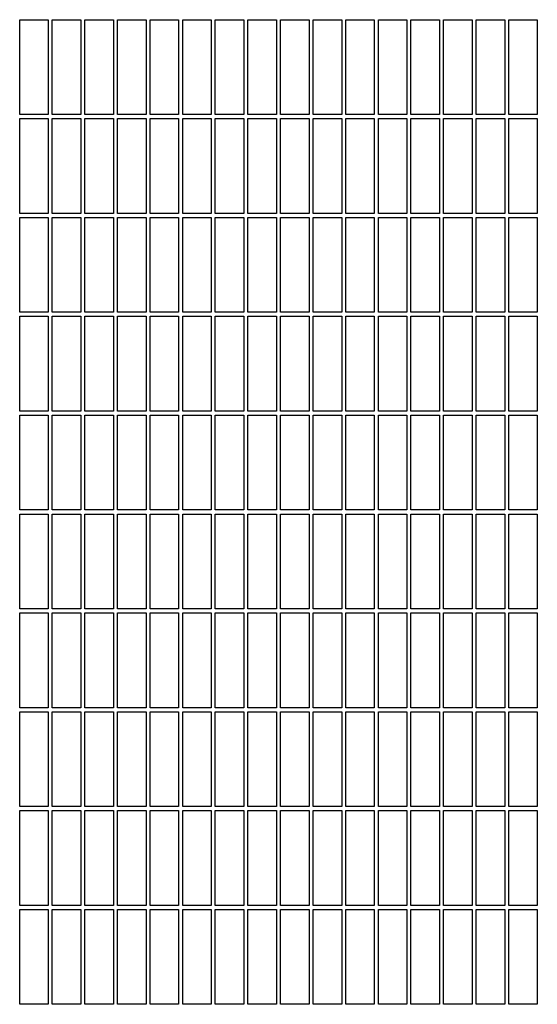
# Model space of a CAD drawing. Header units: inches. Extents: x 24 to 1128, y -58 to 748.
# Tile 672 of 679: x 743 to 759, y 626 to 656. Entities that reach past the tile are written whole.
import ezdxf

# ---------------------------------------------------------------- set-up
doc = ezdxf.new("R2010")
doc.units = ezdxf.units.IN
doc.header["$LTSCALE"] = 32
doc.header["$MEASUREMENT"] = 0
doc.layers.add('Visible (ANSI)', color=7, linetype='Continuous', lineweight=30)

msp = doc.modelspace()

# ---------------------------------------------------------------- linework, layer by layer
at = {"layer": 'Visible (ANSI)'}
for p, q in [((743.17313, 653.54728), (743.17313, 656.45353)), ((743.17313, 656.45353), (744.04813, 656.45353)), ((744.04813, 656.45353), (744.04813, 653.54728)), ((744.17313, 653.54728), (744.17313, 656.45353)), ((744.17313, 656.45353), (745.04813, 656.45353)), ((745.04813, 656.45353), (745.04813, 653.54728)), ((745.17313, 653.54728), (745.17313, 656.45353)), ((745.17313, 656.45353), (746.04813, 656.45353)), ((746.04813, 656.45353), (746.04813, 653.54728)), ((746.17313, 653.54728), (746.17313, 656.45353)), ((746.17313, 656.45353), (747.04813, 656.45353)), ((747.04813, 656.45353), (747.04813, 653.54728)), ((747.17313, 653.54728), (747.17313, 656.45353)), ((747.17313, 656.45353), (748.04813, 656.45353)), ((748.04813, 656.45353), (748.04813, 653.54728)), ((748.17313, 653.54728), (748.17313, 656.45353)), ((748.17313, 656.45353), (749.04813, 656.45353)), ((749.04813, 656.45353), (749.04813, 653.54728)), ((749.17313, 653.54728), (749.17313, 656.45353)), ((749.17313, 656.45353), (750.04813, 656.45353)), ((750.04813, 656.45353), (750.04813, 653.54728)), ((750.17313, 653.54728), (750.17313, 656.45353)), ((750.17313, 656.45353), (751.04813, 656.45353)), ((751.04813, 656.45353), (751.04813, 653.54728)), ((751.17313, 653.54728), (751.17313, 656.45353)), ((751.17313, 656.45353), (752.04813, 656.45353)), ((752.04813, 656.45353), (752.04813, 653.54728)), ((752.17313, 653.54728), (752.17313, 656.45353)), ((752.17313, 656.45353), (753.04813, 656.45353)), ((753.04813, 656.45353), (753.04813, 653.54728)), ((753.17313, 653.54728), (753.17313, 656.45353)), ((753.17313, 656.45353), (754.04813, 656.45353)), ((754.04813, 656.45353), (754.04813, 653.54728)), ((754.17313, 653.54728), (754.17313, 656.45353)), ((754.17313, 656.45353), (755.04813, 656.45353)), ((755.04813, 656.45353), (755.04813, 653.54728)), ((755.17313, 653.54728), (755.17313, 656.45353)), ((755.17313, 656.45353), (756.04813, 656.45353)), ((756.04813, 656.45353), (756.04813, 653.54728)), ((756.17313, 653.54728), (756.17313, 656.45353)), ((756.17313, 656.45353), (757.04813, 656.45353)), ((757.04813, 656.45353), (757.04813, 653.54728)), ((757.17313, 653.54728), (757.17313, 656.45353)), ((757.17313, 656.45353), (758.04813, 656.45353)), ((758.04813, 656.45353), (758.04813, 653.54728)), ((758.17313, 653.54728), (758.17313, 656.45353)), ((758.17313, 656.45353), (759.04813, 656.45353)), ((759.04813, 656.45353), (759.04813, 653.54728)), ((744.04813, 653.54728), (743.17313, 653.54728)), ((743.17313, 650.51603), (743.17313, 653.42228)), ((743.17313, 653.42228), (744.04813, 653.42228)), ((744.04813, 653.42228), (744.04813, 650.51603)), ((745.04813, 653.54728), (744.17313, 653.54728)), ((744.17313, 650.51603), (744.17313, 653.42228)), ((744.17313, 653.42228), (745.04813, 653.42228)), ((745.04813, 653.42228), (745.04813, 650.51603)), ((746.04813, 653.54728), (745.17313, 653.54728)), ((745.17313, 650.51603), (745.17313, 653.42228)), ((745.17313, 653.42228), (746.04813, 653.42228)), ((746.04813, 653.42228), (746.04813, 650.51603)), ((747.04813, 653.54728), (746.17313, 653.54728)), ((746.17313, 650.51603), (746.17313, 653.42228)), ((746.17313, 653.42228), (747.04813, 653.42228)), ((747.04813, 653.42228), (747.04813, 650.51603)), ((748.04813, 653.54728), (747.17313, 653.54728)), ((747.17313, 650.51603), (747.17313, 653.42228)), ((747.17313, 653.42228), (748.04813, 653.42228)), ((748.04813, 653.42228), (748.04813, 650.51603)), ((749.04813, 653.54728), (748.17313, 653.54728)), ((748.17313, 650.51603), (748.17313, 653.42228)), ((748.17313, 653.42228), (749.04813, 653.42228)), ((749.04813, 653.42228), (749.04813, 650.51603)), ((750.04813, 653.54728), (749.17313, 653.54728)), ((749.17313, 650.51603), (749.17313, 653.42228)), ((749.17313, 653.42228), (750.04813, 653.42228)), ((750.04813, 653.42228), (750.04813, 650.51603)), ((751.04813, 653.54728), (750.17313, 653.54728)), ((750.17313, 650.51603), (750.17313, 653.42228)), ((750.17313, 653.42228), (751.04813, 653.42228)), ((751.04813, 653.42228), (751.04813, 650.51603)), ((752.04813, 653.54728), (751.17313, 653.54728)), ((751.17313, 650.51603), (751.17313, 653.42228)), ((751.17313, 653.42228), (752.04813, 653.42228)), ((752.04813, 653.42228), (752.04813, 650.51603)), ((753.04813, 653.54728), (752.17313, 653.54728)), ((752.17313, 650.51603), (752.17313, 653.42228)), ((752.17313, 653.42228), (753.04813, 653.42228)), ((753.04813, 653.42228), (753.04813, 650.51603)), ((754.04813, 653.54728), (753.17313, 653.54728)), ((753.17313, 650.51603), (753.17313, 653.42228)), ((753.17313, 653.42228), (754.04813, 653.42228)), ((754.04813, 653.42228), (754.04813, 650.51603)), ((755.04813, 653.54728), (754.17313, 653.54728)), ((754.17313, 650.51603), (754.17313, 653.42228)), ((754.17313, 653.42228), (755.04813, 653.42228)), ((755.04813, 653.42228), (755.04813, 650.51603)), ((756.04813, 653.54728), (755.17313, 653.54728)), ((755.17313, 650.51603), (755.17313, 653.42228)), ((755.17313, 653.42228), (756.04813, 653.42228)), ((756.04813, 653.42228), (756.04813, 650.51603)), ((757.04813, 653.54728), (756.17313, 653.54728)), ((756.17313, 650.51603), (756.17313, 653.42228)), ((756.17313, 653.42228), (757.04813, 653.42228)), ((757.04813, 653.42228), (757.04813, 650.51603)), ((758.04813, 653.54728), (757.17313, 653.54728)), ((757.17313, 650.51603), (757.17313, 653.42228)), ((757.17313, 653.42228), (758.04813, 653.42228)), ((758.04813, 653.42228), (758.04813, 650.51603)), ((759.04813, 653.54728), (758.17313, 653.54728)), ((758.17313, 650.51603), (758.17313, 653.42228)), ((758.17313, 653.42228), (759.04813, 653.42228)), ((759.04813, 653.42228), (759.04813, 650.51603)), ((744.04813, 650.51603), (743.17313, 650.51603)), ((743.17313, 647.48478), (743.17313, 650.39103)), ((743.17313, 650.39103), (744.04813, 650.39103)), ((744.04813, 650.39103), (744.04813, 647.48478)), ((745.04813, 650.51603), (744.17313, 650.51603)), ((744.17313, 647.48478), (744.17313, 650.39103)), ((744.17313, 650.39103), (745.04813, 650.39103)), ((745.04813, 650.39103), (745.04813, 647.48478)), ((746.04813, 650.51603), (745.17313, 650.51603)), ((745.17313, 647.48478), (745.17313, 650.39103)), ((745.17313, 650.39103), (746.04813, 650.39103)), ((746.04813, 650.39103), (746.04813, 647.48478)), ((747.04813, 650.51603), (746.17313, 650.51603)), ((746.17313, 647.48478), (746.17313, 650.39103)), ((746.17313, 650.39103), (747.04813, 650.39103)), ((747.04813, 650.39103), (747.04813, 647.48478)), ((748.04813, 650.51603), (747.17313, 650.51603)), ((747.17313, 647.48478), (747.17313, 650.39103)), ((747.17313, 650.39103), (748.04813, 650.39103)), ((748.04813, 650.39103), (748.04813, 647.48478)), ((749.04813, 650.51603), (748.17313, 650.51603)), ((748.17313, 647.48478), (748.17313, 650.39103)), ((748.17313, 650.39103), (749.04813, 650.39103)), ((749.04813, 650.39103), (749.04813, 647.48478)), ((750.04813, 650.51603), (749.17313, 650.51603)), ((749.17313, 647.48478), (749.17313, 650.39103)), ((749.17313, 650.39103), (750.04813, 650.39103)), ((750.04813, 650.39103), (750.04813, 647.48478)), ((751.04813, 650.51603), (750.17313, 650.51603)), ((750.17313, 647.48478), (750.17313, 650.39103)), ((750.17313, 650.39103), (751.04813, 650.39103)), ((751.04813, 650.39103), (751.04813, 647.48478)), ((752.04813, 650.51603), (751.17313, 650.51603)), ((751.17313, 647.48478), (751.17313, 650.39103)), ((751.17313, 650.39103), (752.04813, 650.39103)), ((752.04813, 650.39103), (752.04813, 647.48478)), ((753.04813, 650.51603), (752.17313, 650.51603)), ((752.17313, 647.48478), (752.17313, 650.39103)), ((752.17313, 650.39103), (753.04813, 650.39103)), ((753.04813, 650.39103), (753.04813, 647.48478)), ((754.04813, 650.51603), (753.17313, 650.51603)), ((753.17313, 647.48478), (753.17313, 650.39103)), ((753.17313, 650.39103), (754.04813, 650.39103)), ((754.04813, 650.39103), (754.04813, 647.48478)), ((755.04813, 650.51603), (754.17313, 650.51603)), ((754.17313, 647.48478), (754.17313, 650.39103)), ((754.17313, 650.39103), (755.04813, 650.39103)), ((755.04813, 650.39103), (755.04813, 647.48478)), ((756.04813, 650.51603), (755.17313, 650.51603)), ((755.17313, 647.48478), (755.17313, 650.39103)), ((755.17313, 650.39103), (756.04813, 650.39103)), ((756.04813, 650.39103), (756.04813, 647.48478)), ((757.04813, 650.51603), (756.17313, 650.51603)), ((756.17313, 647.48478), (756.17313, 650.39103)), ((756.17313, 650.39103), (757.04813, 650.39103)), ((757.04813, 650.39103), (757.04813, 647.48478)), ((758.04813, 650.51603), (757.17313, 650.51603)), ((757.17313, 647.48478), (757.17313, 650.39103)), ((757.17313, 650.39103), (758.04813, 650.39103)), ((758.04813, 650.39103), (758.04813, 647.48478)), ((759.04813, 650.51603), (758.17313, 650.51603)), ((758.17313, 647.48478), (758.17313, 650.39103)), ((758.17313, 650.39103), (759.04813, 650.39103)), ((759.04813, 650.39103), (759.04813, 647.48478)), ((744.04813, 647.48478), (743.17313, 647.48478)), ((743.17313, 644.45353), (743.17313, 647.35978)), ((743.17313, 647.35978), (744.04813, 647.35978)), ((744.04813, 647.35978), (744.04813, 644.45353)), ((745.04813, 647.48478), (744.17313, 647.48478)), ((744.17313, 644.45353), (744.17313, 647.35978)), ((744.17313, 647.35978), (745.04813, 647.35978)), ((745.04813, 647.35978), (745.04813, 644.45353)), ((746.04813, 647.48478), (745.17313, 647.48478)), ((745.17313, 644.45353), (745.17313, 647.35978)), ((745.17313, 647.35978), (746.04813, 647.35978)), ((746.04813, 647.35978), (746.04813, 644.45353)), ((747.04813, 647.48478), (746.17313, 647.48478)), ((746.17313, 644.45353), (746.17313, 647.35978)), ((746.17313, 647.35978), (747.04813, 647.35978)), ((747.04813, 647.35978), (747.04813, 644.45353)), ((748.04813, 647.48478), (747.17313, 647.48478)), ((747.17313, 644.45353), (747.17313, 647.35978)), ((747.17313, 647.35978), (748.04813, 647.35978)), ((748.04813, 647.35978), (748.04813, 644.45353)), ((749.04813, 647.48478), (748.17313, 647.48478)), ((748.17313, 644.45353), (748.17313, 647.35978)), ((748.17313, 647.35978), (749.04813, 647.35978)), ((749.04813, 647.35978), (749.04813, 644.45353)), ((750.04813, 647.48478), (749.17313, 647.48478)), ((749.17313, 644.45353), (749.17313, 647.35978)), ((749.17313, 647.35978), (750.04813, 647.35978)), ((750.04813, 647.35978), (750.04813, 644.45353)), ((751.04813, 647.48478), (750.17313, 647.48478)), ((750.17313, 644.45353), (750.17313, 647.35978)), ((750.17313, 647.35978), (751.04813, 647.35978)), ((751.04813, 647.35978), (751.04813, 644.45353)), ((752.04813, 647.48478), (751.17313, 647.48478)), ((751.17313, 644.45353), (751.17313, 647.35978)), ((751.17313, 647.35978), (752.04813, 647.35978)), ((752.04813, 647.35978), (752.04813, 644.45353)), ((753.04813, 647.48478), (752.17313, 647.48478)), ((752.17313, 644.45353), (752.17313, 647.35978)), ((752.17313, 647.35978), (753.04813, 647.35978)), ((753.04813, 647.35978), (753.04813, 644.45353)), ((754.04813, 647.48478), (753.17313, 647.48478)), ((753.17313, 644.45353), (753.17313, 647.35978)), ((753.17313, 647.35978), (754.04813, 647.35978)), ((754.04813, 647.35978), (754.04813, 644.45353)), ((755.04813, 647.48478), (754.17313, 647.48478)), ((754.17313, 644.45353), (754.17313, 647.35978)), ((754.17313, 647.35978), (755.04813, 647.35978)), ((755.04813, 647.35978), (755.04813, 644.45353)), ((756.04813, 647.48478), (755.17313, 647.48478)), ((755.17313, 644.45353), (755.17313, 647.35978)), ((755.17313, 647.35978), (756.04813, 647.35978)), ((756.04813, 647.35978), (756.04813, 644.45353)), ((757.04813, 647.48478), (756.17313, 647.48478)), ((756.17313, 644.45353), (756.17313, 647.35978)), ((756.17313, 647.35978), (757.04813, 647.35978)), ((757.04813, 647.35978), (757.04813, 644.45353)), ((758.04813, 647.48478), (757.17313, 647.48478)), ((757.17313, 644.45353), (757.17313, 647.35978)), ((757.17313, 647.35978), (758.04813, 647.35978)), ((758.04813, 647.35978), (758.04813, 644.45353)), ((759.04813, 647.48478), (758.17313, 647.48478)), ((758.17313, 644.45353), (758.17313, 647.35978)), ((758.17313, 647.35978), (759.04813, 647.35978)), ((759.04813, 647.35978), (759.04813, 644.45353)), ((744.04813, 644.45353), (743.17313, 644.45353)), ((743.17313, 641.42228), (743.17313, 644.32853)), ((743.17313, 644.32853), (744.04813, 644.32853)), ((744.04813, 644.32853), (744.04813, 641.42228)), ((745.04813, 644.45353), (744.17313, 644.45353)), ((744.17313, 641.42228), (744.17313, 644.32853)), ((744.17313, 644.32853), (745.04813, 644.32853)), ((745.04813, 644.32853), (745.04813, 641.42228)), ((746.04813, 644.45353), (745.17313, 644.45353)), ((745.17313, 641.42228), (745.17313, 644.32853)), ((745.17313, 644.32853), (746.04813, 644.32853)), ((746.04813, 644.32853), (746.04813, 641.42228)), ((747.04813, 644.45353), (746.17313, 644.45353)), ((746.17313, 641.42228), (746.17313, 644.32853)), ((746.17313, 644.32853), (747.04813, 644.32853)), ((747.04813, 644.32853), (747.04813, 641.42228)), ((748.04813, 644.45353), (747.17313, 644.45353)), ((747.17313, 641.42228), (747.17313, 644.32853)), ((747.17313, 644.32853), (748.04813, 644.32853)), ((748.04813, 644.32853), (748.04813, 641.42228)), ((749.04813, 644.45353), (748.17313, 644.45353)), ((748.17313, 641.42228), (748.17313, 644.32853)), ((748.17313, 644.32853), (749.04813, 644.32853)), ((749.04813, 644.32853), (749.04813, 641.42228)), ((750.04813, 644.45353), (749.17313, 644.45353)), ((749.17313, 641.42228), (749.17313, 644.32853)), ((749.17313, 644.32853), (750.04813, 644.32853)), ((750.04813, 644.32853), (750.04813, 641.42228)), ((751.04813, 644.45353), (750.17313, 644.45353)), ((750.17313, 641.42228), (750.17313, 644.32853)), ((750.17313, 644.32853), (751.04813, 644.32853)), ((751.04813, 644.32853), (751.04813, 641.42228)), ((752.04813, 644.45353), (751.17313, 644.45353)), ((751.17313, 641.42228), (751.17313, 644.32853)), ((751.17313, 644.32853), (752.04813, 644.32853)), ((752.04813, 644.32853), (752.04813, 641.42228)), ((753.04813, 644.45353), (752.17313, 644.45353)), ((752.17313, 641.42228), (752.17313, 644.32853)), ((752.17313, 644.32853), (753.04813, 644.32853)), ((753.04813, 644.32853), (753.04813, 641.42228)), ((754.04813, 644.45353), (753.17313, 644.45353)), ((753.17313, 641.42228), (753.17313, 644.32853)), ((753.17313, 644.32853), (754.04813, 644.32853)), ((754.04813, 644.32853), (754.04813, 641.42228)), ((755.04813, 644.45353), (754.17313, 644.45353)), ((754.17313, 641.42228), (754.17313, 644.32853)), ((754.17313, 644.32853), (755.04813, 644.32853)), ((755.04813, 644.32853), (755.04813, 641.42228)), ((756.04813, 644.45353), (755.17313, 644.45353)), ((755.17313, 641.42228), (755.17313, 644.32853)), ((755.17313, 644.32853), (756.04813, 644.32853)), ((756.04813, 644.32853), (756.04813, 641.42228)), ((757.04813, 644.45353), (756.17313, 644.45353)), ((756.17313, 641.42228), (756.17313, 644.32853)), ((756.17313, 644.32853), (757.04813, 644.32853)), ((757.04813, 644.32853), (757.04813, 641.42228)), ((758.04813, 644.45353), (757.17313, 644.45353)), ((757.17313, 641.42228), (757.17313, 644.32853)), ((757.17313, 644.32853), (758.04813, 644.32853)), ((758.04813, 644.32853), (758.04813, 641.42228)), ((759.04813, 644.45353), (758.17313, 644.45353)), ((758.17313, 641.42228), (758.17313, 644.32853)), ((758.17313, 644.32853), (759.04813, 644.32853)), ((759.04813, 644.32853), (759.04813, 641.42228)), ((744.04813, 641.42228), (743.17313, 641.42228)), ((743.17313, 638.39103), (743.17313, 641.29728)), ((743.17313, 641.29728), (744.04813, 641.29728)), ((744.04813, 641.29728), (744.04813, 638.39103)), ((745.04813, 641.42228), (744.17313, 641.42228)), ((744.17313, 638.39103), (744.17313, 641.29728)), ((744.17313, 641.29728), (745.04813, 641.29728)), ((745.04813, 641.29728), (745.04813, 638.39103)), ((746.04813, 641.42228), (745.17313, 641.42228)), ((745.17313, 638.39103), (745.17313, 641.29728)), ((745.17313, 641.29728), (746.04813, 641.29728)), ((746.04813, 641.29728), (746.04813, 638.39103)), ((747.04813, 641.42228), (746.17313, 641.42228)), ((746.17313, 638.39103), (746.17313, 641.29728)), ((746.17313, 641.29728), (747.04813, 641.29728)), ((747.04813, 641.29728), (747.04813, 638.39103)), ((748.04813, 641.42228), (747.17313, 641.42228)), ((747.17313, 638.39103), (747.17313, 641.29728)), ((747.17313, 641.29728), (748.04813, 641.29728)), ((748.04813, 641.29728), (748.04813, 638.39103)), ((749.04813, 641.42228), (748.17313, 641.42228)), ((748.17313, 638.39103), (748.17313, 641.29728)), ((748.17313, 641.29728), (749.04813, 641.29728)), ((749.04813, 641.29728), (749.04813, 638.39103)), ((750.04813, 641.42228), (749.17313, 641.42228)), ((749.17313, 638.39103), (749.17313, 641.29728)), ((749.17313, 641.29728), (750.04813, 641.29728)), ((750.04813, 641.29728), (750.04813, 638.39103)), ((751.04813, 641.42228), (750.17313, 641.42228)), ((750.17313, 638.39103), (750.17313, 641.29728)), ((750.17313, 641.29728), (751.04813, 641.29728)), ((751.04813, 641.29728), (751.04813, 638.39103)), ((752.04813, 641.42228), (751.17313, 641.42228)), ((751.17313, 638.39103), (751.17313, 641.29728)), ((751.17313, 641.29728), (752.04813, 641.29728)), ((752.04813, 641.29728), (752.04813, 638.39103)), ((753.04813, 641.42228), (752.17313, 641.42228)), ((752.17313, 638.39103), (752.17313, 641.29728)), ((752.17313, 641.29728), (753.04813, 641.29728)), ((753.04813, 641.29728), (753.04813, 638.39103)), ((754.04813, 641.42228), (753.17313, 641.42228)), ((753.17313, 638.39103), (753.17313, 641.29728)), ((753.17313, 641.29728), (754.04813, 641.29728)), ((754.04813, 641.29728), (754.04813, 638.39103)), ((755.04813, 641.42228), (754.17313, 641.42228)), ((754.17313, 638.39103), (754.17313, 641.29728)), ((754.17313, 641.29728), (755.04813, 641.29728)), ((755.04813, 641.29728), (755.04813, 638.39103)), ((756.04813, 641.42228), (755.17313, 641.42228)), ((755.17313, 638.39103), (755.17313, 641.29728)), ((755.17313, 641.29728), (756.04813, 641.29728)), ((756.04813, 641.29728), (756.04813, 638.39103)), ((757.04813, 641.42228), (756.17313, 641.42228)), ((756.17313, 638.39103), (756.17313, 641.29728)), ((756.17313, 641.29728), (757.04813, 641.29728)), ((757.04813, 641.29728), (757.04813, 638.39103)), ((758.04813, 641.42228), (757.17313, 641.42228)), ((757.17313, 638.39103), (757.17313, 641.29728)), ((757.17313, 641.29728), (758.04813, 641.29728)), ((758.04813, 641.29728), (758.04813, 638.39103)), ((759.04813, 641.42228), (758.17313, 641.42228)), ((758.17313, 638.39103), (758.17313, 641.29728)), ((758.17313, 641.29728), (759.04813, 641.29728)), ((759.04813, 641.29728), (759.04813, 638.39103)), ((744.04813, 638.39103), (743.17313, 638.39103)), ((743.17313, 635.35978), (743.17313, 638.26603)), ((743.17313, 638.26603), (744.04813, 638.26603)), ((744.04813, 638.26603), (744.04813, 635.35978)), ((745.04813, 638.39103), (744.17313, 638.39103)), ((744.17313, 635.35978), (744.17313, 638.26603)), ((744.17313, 638.26603), (745.04813, 638.26603)), ((745.04813, 638.26603), (745.04813, 635.35978)), ((746.04813, 638.39103), (745.17313, 638.39103)), ((745.17313, 635.35978), (745.17313, 638.26603)), ((745.17313, 638.26603), (746.04813, 638.26603)), ((746.04813, 638.26603), (746.04813, 635.35978)), ((747.04813, 638.39103), (746.17313, 638.39103)), ((746.17313, 635.35978), (746.17313, 638.26603)), ((746.17313, 638.26603), (747.04813, 638.26603)), ((747.04813, 638.26603), (747.04813, 635.35978)), ((748.04813, 638.39103), (747.17313, 638.39103)), ((747.17313, 635.35978), (747.17313, 638.26603)), ((747.17313, 638.26603), (748.04813, 638.26603)), ((748.04813, 638.26603), (748.04813, 635.35978)), ((749.04813, 638.39103), (748.17313, 638.39103)), ((748.17313, 635.35978), (748.17313, 638.26603)), ((748.17313, 638.26603), (749.04813, 638.26603)), ((749.04813, 638.26603), (749.04813, 635.35978)), ((750.04813, 638.39103), (749.17313, 638.39103)), ((749.17313, 635.35978), (749.17313, 638.26603)), ((749.17313, 638.26603), (750.04813, 638.26603)), ((750.04813, 638.26603), (750.04813, 635.35978)), ((751.04813, 638.39103), (750.17313, 638.39103)), ((750.17313, 635.35978), (750.17313, 638.26603)), ((750.17313, 638.26603), (751.04813, 638.26603)), ((751.04813, 638.26603), (751.04813, 635.35978)), ((752.04813, 638.39103), (751.17313, 638.39103)), ((751.17313, 635.35978), (751.17313, 638.26603)), ((751.17313, 638.26603), (752.04813, 638.26603)), ((752.04813, 638.26603), (752.04813, 635.35978)), ((753.04813, 638.39103), (752.17313, 638.39103)), ((752.17313, 635.35978), (752.17313, 638.26603)), ((752.17313, 638.26603), (753.04813, 638.26603)), ((753.04813, 638.26603), (753.04813, 635.35978)), ((754.04813, 638.39103), (753.17313, 638.39103)), ((753.17313, 635.35978), (753.17313, 638.26603)), ((753.17313, 638.26603), (754.04813, 638.26603)), ((754.04813, 638.26603), (754.04813, 635.35978)), ((755.04813, 638.39103), (754.17313, 638.39103)), ((754.17313, 635.35978), (754.17313, 638.26603)), ((754.17313, 638.26603), (755.04813, 638.26603)), ((755.04813, 638.26603), (755.04813, 635.35978)), ((756.04813, 638.39103), (755.17313, 638.39103)), ((755.17313, 635.35978), (755.17313, 638.26603)), ((755.17313, 638.26603), (756.04813, 638.26603)), ((756.04813, 638.26603), (756.04813, 635.35978)), ((757.04813, 638.39103), (756.17313, 638.39103)), ((756.17313, 635.35978), (756.17313, 638.26603)), ((756.17313, 638.26603), (757.04813, 638.26603)), ((757.04813, 638.26603), (757.04813, 635.35978)), ((758.04813, 638.39103), (757.17313, 638.39103)), ((757.17313, 635.35978), (757.17313, 638.26603)), ((757.17313, 638.26603), (758.04813, 638.26603)), ((758.04813, 638.26603), (758.04813, 635.35978)), ((759.04813, 638.39103), (758.17313, 638.39103)), ((758.17313, 635.35978), (758.17313, 638.26603)), ((758.17313, 638.26603), (759.04813, 638.26603)), ((759.04813, 638.26603), (759.04813, 635.35978)), ((744.04813, 635.35978), (743.17313, 635.35978)), ((743.17313, 632.32853), (743.17313, 635.23478)), ((743.17313, 635.23478), (744.04813, 635.23478)), ((744.04813, 635.23478), (744.04813, 632.32853)), ((745.04813, 635.35978), (744.17313, 635.35978)), ((744.17313, 632.32853), (744.17313, 635.23478)), ((744.17313, 635.23478), (745.04813, 635.23478)), ((745.04813, 635.23478), (745.04813, 632.32853)), ((746.04813, 635.35978), (745.17313, 635.35978)), ((745.17313, 632.32853), (745.17313, 635.23478)), ((745.17313, 635.23478), (746.04813, 635.23478)), ((746.04813, 635.23478), (746.04813, 632.32853)), ((747.04813, 635.35978), (746.17313, 635.35978)), ((746.17313, 632.32853), (746.17313, 635.23478)), ((746.17313, 635.23478), (747.04813, 635.23478)), ((747.04813, 635.23478), (747.04813, 632.32853)), ((748.04813, 635.35978), (747.17313, 635.35978)), ((747.17313, 632.32853), (747.17313, 635.23478)), ((747.17313, 635.23478), (748.04813, 635.23478)), ((748.04813, 635.23478), (748.04813, 632.32853)), ((749.04813, 635.35978), (748.17313, 635.35978)), ((748.17313, 632.32853), (748.17313, 635.23478)), ((748.17313, 635.23478), (749.04813, 635.23478)), ((749.04813, 635.23478), (749.04813, 632.32853)), ((750.04813, 635.35978), (749.17313, 635.35978)), ((749.17313, 632.32853), (749.17313, 635.23478)), ((749.17313, 635.23478), (750.04813, 635.23478)), ((750.04813, 635.23478), (750.04813, 632.32853)), ((751.04813, 635.35978), (750.17313, 635.35978)), ((750.17313, 632.32853), (750.17313, 635.23478)), ((750.17313, 635.23478), (751.04813, 635.23478)), ((751.04813, 635.23478), (751.04813, 632.32853)), ((752.04813, 635.35978), (751.17313, 635.35978)), ((751.17313, 632.32853), (751.17313, 635.23478)), ((751.17313, 635.23478), (752.04813, 635.23478)), ((752.04813, 635.23478), (752.04813, 632.32853)), ((753.04813, 635.35978), (752.17313, 635.35978)), ((752.17313, 632.32853), (752.17313, 635.23478)), ((752.17313, 635.23478), (753.04813, 635.23478)), ((753.04813, 635.23478), (753.04813, 632.32853)), ((754.04813, 635.35978), (753.17313, 635.35978)), ((753.17313, 632.32853), (753.17313, 635.23478)), ((753.17313, 635.23478), (754.04813, 635.23478)), ((754.04813, 635.23478), (754.04813, 632.32853)), ((755.04813, 635.35978), (754.17313, 635.35978)), ((754.17313, 632.32853), (754.17313, 635.23478)), ((754.17313, 635.23478), (755.04813, 635.23478)), ((755.04813, 635.23478), (755.04813, 632.32853)), ((756.04813, 635.35978), (755.17313, 635.35978)), ((755.17313, 632.32853), (755.17313, 635.23478)), ((755.17313, 635.23478), (756.04813, 635.23478)), ((756.04813, 635.23478), (756.04813, 632.32853)), ((757.04813, 635.35978), (756.17313, 635.35978)), ((756.17313, 632.32853), (756.17313, 635.23478)), ((756.17313, 635.23478), (757.04813, 635.23478)), ((757.04813, 635.23478), (757.04813, 632.32853)), ((758.04813, 635.35978), (757.17313, 635.35978)), ((757.17313, 632.32853), (757.17313, 635.23478)), ((757.17313, 635.23478), (758.04813, 635.23478)), ((758.04813, 635.23478), (758.04813, 632.32853)), ((759.04813, 635.35978), (758.17313, 635.35978)), ((758.17313, 632.32853), (758.17313, 635.23478)), ((758.17313, 635.23478), (759.04813, 635.23478)), ((759.04813, 635.23478), (759.04813, 632.32853)), ((744.04813, 632.32853), (743.17313, 632.32853)), ((743.17313, 629.29728), (743.17313, 632.20353)), ((743.17313, 632.20353), (744.04813, 632.20353)), ((744.04813, 632.20353), (744.04813, 629.29728)), ((745.04813, 632.32853), (744.17313, 632.32853)), ((744.17313, 629.29728), (744.17313, 632.20353)), ((744.17313, 632.20353), (745.04813, 632.20353)), ((745.04813, 632.20353), (745.04813, 629.29728)), ((746.04813, 632.32853), (745.17313, 632.32853)), ((745.17313, 629.29728), (745.17313, 632.20353)), ((745.17313, 632.20353), (746.04813, 632.20353)), ((746.04813, 632.20353), (746.04813, 629.29728)), ((747.04813, 632.32853), (746.17313, 632.32853)), ((746.17313, 629.29728), (746.17313, 632.20353)), ((746.17313, 632.20353), (747.04813, 632.20353)), ((747.04813, 632.20353), (747.04813, 629.29728)), ((748.04813, 632.32853), (747.17313, 632.32853)), ((747.17313, 629.29728), (747.17313, 632.20353)), ((747.17313, 632.20353), (748.04813, 632.20353)), ((748.04813, 632.20353), (748.04813, 629.29728)), ((749.04813, 632.32853), (748.17313, 632.32853)), ((748.17313, 629.29728), (748.17313, 632.20353)), ((748.17313, 632.20353), (749.04813, 632.20353)), ((749.04813, 632.20353), (749.04813, 629.29728)), ((750.04813, 632.32853), (749.17313, 632.32853)), ((749.17313, 629.29728), (749.17313, 632.20353)), ((749.17313, 632.20353), (750.04813, 632.20353)), ((750.04813, 632.20353), (750.04813, 629.29728)), ((751.04813, 632.32853), (750.17313, 632.32853)), ((750.17313, 629.29728), (750.17313, 632.20353)), ((750.17313, 632.20353), (751.04813, 632.20353)), ((751.04813, 632.20353), (751.04813, 629.29728)), ((752.04813, 632.32853), (751.17313, 632.32853)), ((751.17313, 629.29728), (751.17313, 632.20353)), ((751.17313, 632.20353), (752.04813, 632.20353)), ((752.04813, 632.20353), (752.04813, 629.29728)), ((753.04813, 632.32853), (752.17313, 632.32853)), ((752.17313, 629.29728), (752.17313, 632.20353)), ((752.17313, 632.20353), (753.04813, 632.20353)), ((753.04813, 632.20353), (753.04813, 629.29728)), ((754.04813, 632.32853), (753.17313, 632.32853)), ((753.17313, 629.29728), (753.17313, 632.20353)), ((753.17313, 632.20353), (754.04813, 632.20353)), ((754.04813, 632.20353), (754.04813, 629.29728)), ((755.04813, 632.32853), (754.17313, 632.32853)), ((754.17313, 629.29728), (754.17313, 632.20353)), ((754.17313, 632.20353), (755.04813, 632.20353)), ((755.04813, 632.20353), (755.04813, 629.29728)), ((756.04813, 632.32853), (755.17313, 632.32853)), ((755.17313, 629.29728), (755.17313, 632.20353)), ((755.17313, 632.20353), (756.04813, 632.20353)), ((756.04813, 632.20353), (756.04813, 629.29728)), ((757.04813, 632.32853), (756.17313, 632.32853)), ((756.17313, 629.29728), (756.17313, 632.20353)), ((756.17313, 632.20353), (757.04813, 632.20353)), ((757.04813, 632.20353), (757.04813, 629.29728)), ((758.04813, 632.32853), (757.17313, 632.32853)), ((757.17313, 629.29728), (757.17313, 632.20353)), ((757.17313, 632.20353), (758.04813, 632.20353)), ((758.04813, 632.20353), (758.04813, 629.29728)), ((759.04813, 632.32853), (758.17313, 632.32853)), ((758.17313, 629.29728), (758.17313, 632.20353)), ((758.17313, 632.20353), (759.04813, 632.20353)), ((759.04813, 632.20353), (759.04813, 629.29728)), ((744.04813, 629.29728), (743.17313, 629.29728)), ((743.17313, 626.26603), (743.17313, 629.17228)), ((743.17313, 629.17228), (744.04813, 629.17228)), ((744.04813, 629.17228), (744.04813, 626.26603)), ((745.04813, 629.29728), (744.17313, 629.29728)), ((744.17313, 626.26603), (744.17313, 629.17228)), ((744.17313, 629.17228), (745.04813, 629.17228)), ((745.04813, 629.17228), (745.04813, 626.26603)), ((746.04813, 629.29728), (745.17313, 629.29728)), ((745.17313, 626.26603), (745.17313, 629.17228)), ((745.17313, 629.17228), (746.04813, 629.17228)), ((746.04813, 629.17228), (746.04813, 626.26603)), ((747.04813, 629.29728), (746.17313, 629.29728)), ((746.17313, 626.26603), (746.17313, 629.17228)), ((746.17313, 629.17228), (747.04813, 629.17228)), ((747.04813, 629.17228), (747.04813, 626.26603)), ((748.04813, 629.29728), (747.17313, 629.29728)), ((747.17313, 626.26603), (747.17313, 629.17228)), ((747.17313, 629.17228), (748.04813, 629.17228)), ((748.04813, 629.17228), (748.04813, 626.26603)), ((749.04813, 629.29728), (748.17313, 629.29728)), ((748.17313, 626.26603), (748.17313, 629.17228)), ((748.17313, 629.17228), (749.04813, 629.17228)), ((749.04813, 629.17228), (749.04813, 626.26603)), ((750.04813, 629.29728), (749.17313, 629.29728)), ((749.17313, 626.26603), (749.17313, 629.17228)), ((749.17313, 629.17228), (750.04813, 629.17228)), ((750.04813, 629.17228), (750.04813, 626.26603)), ((751.04813, 629.29728), (750.17313, 629.29728)), ((750.17313, 626.26603), (750.17313, 629.17228)), ((750.17313, 629.17228), (751.04813, 629.17228)), ((751.04813, 629.17228), (751.04813, 626.26603)), ((752.04813, 629.29728), (751.17313, 629.29728)), ((751.17313, 626.26603), (751.17313, 629.17228)), ((751.17313, 629.17228), (752.04813, 629.17228)), ((752.04813, 629.17228), (752.04813, 626.26603)), ((753.04813, 629.29728), (752.17313, 629.29728)), ((752.17313, 626.26603), (752.17313, 629.17228)), ((752.17313, 629.17228), (753.04813, 629.17228)), ((753.04813, 629.17228), (753.04813, 626.26603)), ((754.04813, 629.29728), (753.17313, 629.29728)), ((753.17313, 626.26603), (753.17313, 629.17228)), ((753.17313, 629.17228), (754.04813, 629.17228)), ((754.04813, 629.17228), (754.04813, 626.26603)), ((755.04813, 629.29728), (754.17313, 629.29728)), ((754.17313, 626.26603), (754.17313, 629.17228)), ((754.17313, 629.17228), (755.04813, 629.17228)), ((755.04813, 629.17228), (755.04813, 626.26603)), ((756.04813, 629.29728), (755.17313, 629.29728)), ((755.17313, 626.26603), (755.17313, 629.17228)), ((755.17313, 629.17228), (756.04813, 629.17228)), ((756.04813, 629.17228), (756.04813, 626.26603)), ((757.04813, 629.29728), (756.17313, 629.29728)), ((756.17313, 626.26603), (756.17313, 629.17228)), ((756.17313, 629.17228), (757.04813, 629.17228)), ((757.04813, 629.17228), (757.04813, 626.26603)), ((758.04813, 629.29728), (757.17313, 629.29728)), ((757.17313, 626.26603), (757.17313, 629.17228)), ((757.17313, 629.17228), (758.04813, 629.17228)), ((758.04813, 629.17228), (758.04813, 626.26603)), ((759.04813, 629.29728), (758.17313, 629.29728)), ((758.17313, 626.26603), (758.17313, 629.17228)), ((758.17313, 629.17228), (759.04813, 629.17228)), ((759.04813, 629.17228), (759.04813, 626.26603)), ((744.04813, 626.26603), (743.17313, 626.26603)), ((745.04813, 626.26603), (744.17313, 626.26603)), ((746.04813, 626.26603), (745.17313, 626.26603)), ((747.04813, 626.26603), (746.17313, 626.26603)), ((748.04813, 626.26603), (747.17313, 626.26603)), ((749.04813, 626.26603), (748.17313, 626.26603)), ((750.04813, 626.26603), (749.17313, 626.26603)), ((751.04813, 626.26603), (750.17313, 626.26603)), ((752.04813, 626.26603), (751.17313, 626.26603)), ((753.04813, 626.26603), (752.17313, 626.26603)), ((754.04813, 626.26603), (753.17313, 626.26603)), ((755.04813, 626.26603), (754.17313, 626.26603)), ((756.04813, 626.26603), (755.17313, 626.26603)), ((757.04813, 626.26603), (756.17313, 626.26603)), ((758.04813, 626.26603), (757.17313, 626.26603)), ((759.04813, 626.26603), (758.17313, 626.26603))]:
    msp.add_line(p, q, dxfattribs=at)

doc.saveas('drawing.dxf')
